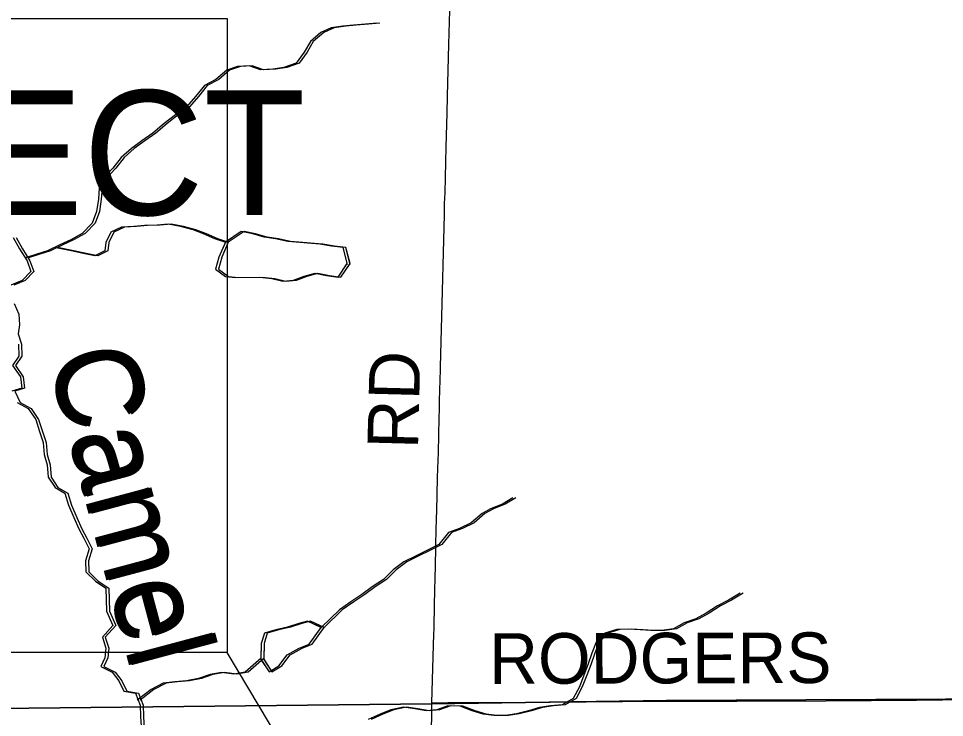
# Model space of a CAD drawing. Extents: x 0 to 34, y 0 to 22.
# Drawn here: x 18.548 to 19.587, y 8.711 to 9.496 of the extents above; entities that cross this region are included whole.
import ezdxf

# ---------------------------------------------------------------- set-up
doc = ezdxf.new("R2010")
doc.units = 0
for name, color, linetype in [('GM_X_County_Road', 7, 'Continuous'), ('GM_X_County_Road_Text', 7, 'Continuous'), ('GM_X_Minor_Lake', 7, 'Continuous'), ('GM_X_Minor_River', 7, 'Continuous'), ('GM_X_Minor_River_Text', 7, 'Continuous'), ('GM_X_Rail_Line', 7, 'Continuous'), ('GM_X_Township_Road', 7, 'Continuous'), ('GM_X_Township_Road_Text', 7, 'Continuous'), ('SH_Text', 7, 'Continuous')]:
    doc.layers.add(name, color=color, linetype=linetype)

msp = doc.modelspace()

# ---------------------------------------------------------------- linework, layer by layer
at = {"layer": 'GM_X_County_Road'}
for points in [[(19.0112, 8.7275), (19.0136, 8.8049), (19.0138, 8.8101), (19.0139, 8.8144), (19.0148, 8.8559), (19.015, 8.8655), (19.0158, 8.9003), (19.0159, 8.9051), (19.0162, 8.9207), (19.0166, 8.9343), (19.0169, 8.943), (19.0179, 8.9798), (19.0182, 8.9904), (19.0188, 9.0083), (19.0197, 9.0475), (19.0199, 9.057), (19.0201, 9.0686), (19.0204, 9.0761), (19.0208, 9.0917), (19.021, 9.0992), (19.0211, 9.1044), (19.0222, 9.1468), (19.0254, 9.2757), (19.0257, 9.2878), (19.0262, 9.2997), (19.0274, 9.3516), (19.0285, 9.3893), (19.0291, 9.4085), (19.0306, 9.4662), (19.0316, 9.5047)], [(19.0098, 7.3218), (19.0099, 7.336), (19.0098, 7.3813), (19.01, 7.5764), (19.0098, 7.5884), (19.0094, 7.599), (19.0096, 7.708), (19.0098, 7.7663), (19.0096, 7.9115), (19.0092, 8.0403), (19.0093, 8.0921), (19.0093, 8.1003), (19.0091, 8.1381), (19.0095, 8.3664), (19.0096, 8.4191), (19.01, 8.4722), (19.0101, 8.599), (19.0112, 8.7275)]]:
    msp.add_lwpolyline(points, dxfattribs=at)
at = {"layer": 'GM_X_Minor_Lake'}
for points in [[(18.9164, 9.2204), (18.9117, 9.2384), (18.8988, 9.2399), (18.8858, 9.2421), (18.8763, 9.2429), (18.8634, 9.244), (18.8497, 9.2454), (18.836, 9.2481), (18.8234, 9.2503), (18.8105, 9.2537), (18.7975, 9.2563), (18.7797, 9.2444)], [(18.9167, 9.2196), (18.9117, 9.2384), (18.8988, 9.2399), (18.8858, 9.2421), (18.8763, 9.2429), (18.8634, 9.244), (18.8497, 9.2454), (18.836, 9.2481), (18.8234, 9.2503), (18.8105, 9.2537), (18.7975, 9.2563), (18.7797, 9.2444)], [(18.9199, 9.2196), (18.915, 9.2384), (18.9021, 9.2399), (18.8891, 9.2421), (18.8796, 9.2429), (18.8667, 9.244), (18.8529, 9.2454), (18.8392, 9.2481), (18.8267, 9.2503), (18.8137, 9.2537), (18.8008, 9.2563), (18.7829, 9.2444)], [(18.9197, 9.2204), (18.915, 9.2384), (18.9021, 9.2399), (18.8891, 9.2421), (18.8796, 9.2429), (18.8667, 9.244), (18.8529, 9.2454), (18.8392, 9.2481), (18.8267, 9.2503), (18.8137, 9.2537), (18.8008, 9.2563), (18.783, 9.2444)], [(18.7801, 9.2452), (18.7725, 9.2278), (18.7688, 9.2141), (18.7798, 9.2061), (18.7912, 9.205), (18.8183, 9.2051), (18.832, 9.2036), (18.8441, 9.2006), (18.8563, 9.2018), (18.8681, 9.2064), (18.8803, 9.2098), (18.8932, 9.2072), (18.9061, 9.2053), (18.9158, 9.2196)], [(18.7797, 9.2444), (18.7725, 9.2278), (18.7688, 9.2141), (18.7798, 9.2061), (18.7912, 9.205), (18.8183, 9.2051), (18.832, 9.2036), (18.8441, 9.2006), (18.8563, 9.2018), (18.8681, 9.2064), (18.8803, 9.2098), (18.8932, 9.2072), (18.9061, 9.2053), (18.9164, 9.2204)], [(18.7833, 9.2452), (18.7758, 9.2278), (18.772, 9.2141), (18.7831, 9.2061), (18.7945, 9.205), (18.8215, 9.2051), (18.8352, 9.2036), (18.8474, 9.2006), (18.8596, 9.2018), (18.8714, 9.2064), (18.8835, 9.2098), (18.8965, 9.2072), (18.9094, 9.2053), (18.9191, 9.2196)], [(18.783, 9.2444), (18.7758, 9.2278), (18.772, 9.2141), (18.7831, 9.2061), (18.7945, 9.205), (18.8215, 9.2051), (18.8352, 9.2036), (18.8474, 9.2006), (18.8596, 9.2018), (18.8714, 9.2064), (18.8835, 9.2098), (18.8965, 9.2072), (18.9094, 9.2053), (18.9197, 9.2204)], [(18.8188, 8.7774), (18.8287, 8.7623), (18.8397, 8.7688), (18.8491, 8.7813), (18.8624, 8.7886), (18.8738, 8.7932), (18.8873, 8.8121)], [(18.8872, 8.8119), (18.8718, 8.819), (18.8623, 8.8163), (18.8494, 8.8125), (18.8365, 8.8094), (18.8236, 8.8056), (18.8198, 8.7942), (18.8196, 8.7762)], [(18.8877, 8.8117), (18.8718, 8.819), (18.8623, 8.8163), (18.8494, 8.8125), (18.8365, 8.8094), (18.8236, 8.8056), (18.8198, 8.7942), (18.8196, 8.7778)], [(18.8196, 8.7762), (18.8287, 8.7623), (18.8397, 8.7688), (18.8491, 8.7813), (18.8624, 8.7886), (18.8738, 8.7932), (18.8872, 8.8119)], [(18.822, 8.7774), (18.8319, 8.7623), (18.8429, 8.7688), (18.8524, 8.7813), (18.8657, 8.7886), (18.8771, 8.7932), (18.8906, 8.8121)], [(18.8904, 8.8119), (18.8751, 8.819), (18.8656, 8.8163), (18.8527, 8.8125), (18.8398, 8.8094), (18.8268, 8.8056), (18.8231, 8.7942), (18.8229, 8.7762)], [(18.891, 8.8117), (18.8751, 8.819), (18.8656, 8.8163), (18.8527, 8.8125), (18.8398, 8.8094), (18.8268, 8.8056), (18.8231, 8.7942), (18.8229, 8.7778)], [(18.8229, 8.7762), (18.8319, 8.7623), (18.8429, 8.7688), (18.8524, 8.7813), (18.8657, 8.7886), (18.8771, 8.7932), (18.8904, 8.8119)]]:
    msp.add_lwpolyline(points, dxfattribs=at)
at = {"layer": 'GM_X_Minor_River'}
for points in [[(18.9496, 9.4903), (18.937, 9.4891), (18.9234, 9.488), (18.9116, 9.4868), (18.8986, 9.4852), (18.8869, 9.4799), (18.8751, 9.4696), (18.8683, 9.4578), (18.8592, 9.4453), (18.8455, 9.4407), (18.833, 9.4387), (18.8193, 9.4379), (18.8063, 9.4424), (18.7934, 9.4417), (18.7812, 9.4374), (18.7691, 9.4272), (18.7562, 9.4203), (18.7463, 9.4081), (18.7361, 9.3963), (18.7236, 9.3875), (18.7111, 9.3776), (18.6985, 9.367), (18.686, 9.3582), (18.6743, 9.3498), (18.6629, 9.3395), (18.6534, 9.3277), (18.642, 9.3151), (18.6383, 9.3056), (18.6372, 9.2927), (18.6353, 9.279), (18.6304, 9.2657), (18.6191, 9.2543), (18.6062, 9.2471), (18.594, 9.2417), (18.5803, 9.2348), (18.5682, 9.231), (18.5556, 9.2268)], [(18.9529, 9.4903), (18.9403, 9.4891), (18.9266, 9.488), (18.9148, 9.4868), (18.9019, 9.4852), (18.8901, 9.4799), (18.8784, 9.4696), (18.8716, 9.4578), (18.8625, 9.4453), (18.8488, 9.4407), (18.8362, 9.4387), (18.8225, 9.4379), (18.8096, 9.4424), (18.7967, 9.4417), (18.7845, 9.4374), (18.7724, 9.4272), (18.7594, 9.4203), (18.7496, 9.4081), (18.7394, 9.3963), (18.7269, 9.3875), (18.7143, 9.3776), (18.7018, 9.367), (18.6893, 9.3582), (18.6775, 9.3498), (18.6661, 9.3395), (18.6567, 9.3277), (18.6453, 9.3151), (18.6415, 9.3056), (18.6405, 9.2927), (18.6386, 9.279), (18.6337, 9.2657), (18.6223, 9.2543), (18.6094, 9.2471), (18.5973, 9.2417), (18.5836, 9.2348), (18.5714, 9.231), (18.5589, 9.2268)], [(18.7804, 9.2441), (18.7679, 9.2483), (18.7553, 9.2539), (18.7435, 9.2584), (18.7294, 9.2622), (18.7157, 9.2648), (18.7031, 9.2637), (18.689, 9.2632), (18.6769, 9.2621), (18.6632, 9.2613), (18.6514, 9.2559), (18.6457, 9.2441), (18.6446, 9.2346), (18.6332, 9.2293), (18.6203, 9.2319), (18.6066, 9.2349), (18.5882, 9.2386)], [(18.7837, 9.2441), (18.7711, 9.2483), (18.7586, 9.2539), (18.7467, 9.2584), (18.7326, 9.2622), (18.7189, 9.2648), (18.7064, 9.2637), (18.6923, 9.2632), (18.6801, 9.2621), (18.6664, 9.2613), (18.6547, 9.2559), (18.649, 9.2441), (18.6479, 9.2346), (18.6365, 9.2293), (18.6236, 9.2319), (18.6098, 9.2349), (18.5914, 9.2386)], [(18.5418, 9.2499), (18.5487, 9.237), (18.5572, 9.2234), (18.5614, 9.2116), (18.5519, 9.2013), (18.539, 9.1964)], [(18.5451, 9.2499), (18.552, 9.237), (18.5604, 9.2234), (18.5647, 9.2116), (18.5552, 9.2013), (18.5423, 9.1964)], [(18.5427, 9.1758), (18.5481, 9.1637), (18.5489, 9.1516), (18.5474, 9.1417), (18.5509, 9.1299), (18.5513, 9.1166), (18.5441, 9.106), (18.5529, 9.0935), (18.5545, 9.0806), (18.5435, 9.0771), (18.5496, 9.0646), (18.5618, 9.0578), (18.5702, 9.0453), (18.5745, 9.032), (18.5787, 9.0198), (18.5799, 9.0062), (18.583, 8.9944), (18.5842, 8.9807), (18.5918, 8.969), (18.6029, 8.9626), (18.6071, 8.9493), (18.6129, 8.9356), (18.6186, 8.9227), (18.6244, 8.9121), (18.6301, 8.9004), (18.626, 8.8867), (18.6264, 8.8745), (18.6371, 8.8639), (18.6489, 8.8563), (18.6498, 8.8305), (18.6567, 8.8142), (18.645, 8.8013), (18.6488, 8.7887), (18.6477, 8.7781), (18.6432, 8.7682), (18.6561, 8.7618), (18.6634, 8.7523), (18.6692, 8.7406), (18.6821, 8.7383), (18.6875, 8.7247), (18.6879, 8.7121), (18.6895, 8.6848)], [(18.5476, 9.1299), (18.548, 9.1166), (18.5409, 9.106), (18.5497, 9.0935), (18.5512, 9.0806), (18.5402, 9.0771)], [(18.5463, 9.0646), (18.5585, 9.0578), (18.567, 9.0453), (18.5712, 9.032), (18.5754, 9.0198), (18.5766, 9.0062), (18.5797, 8.9944), (18.5809, 8.9807), (18.5886, 8.969), (18.5996, 8.9626), (18.6038, 8.9493), (18.6096, 8.9356), (18.6154, 8.9227), (18.6211, 8.9121), (18.6269, 8.9004), (18.6227, 8.8867), (18.6232, 8.8745), (18.6339, 8.8639), (18.6457, 8.8563), (18.6465, 8.8305), (18.6534, 8.8142), (18.6417, 8.8013), (18.6455, 8.7887), (18.6444, 8.7781), (18.6399, 8.7682), (18.6529, 8.7618), (18.6601, 8.7523), (18.6659, 8.7406), (18.6788, 8.7383), (18.6842, 8.7247), (18.6846, 8.7121), (18.6863, 8.6848)], [(19.1023, 8.9575), (19.0905, 8.9506), (19.0772, 8.9453), (19.0677, 8.9399), (19.0556, 8.9296), (19.0423, 8.9231), (19.0301, 8.9185), (19.0191, 8.9052), (19.0059, 8.8983), (18.9929, 8.8922), (18.98, 8.8857), (18.9679, 8.8766), (18.9573, 8.8659), (18.9444, 8.8575), (18.933, 8.8492), (18.9205, 8.8408), (18.9076, 8.832), (18.8873, 8.8121)], [(19.1055, 8.9575), (19.0938, 8.9506), (19.0805, 8.9453), (19.071, 8.9399), (19.0588, 8.9296), (19.0456, 8.9231), (19.0334, 8.9185), (19.0224, 8.9052), (19.0091, 8.8983), (18.9962, 8.8922), (18.9833, 8.8857), (18.9712, 8.8766), (18.9605, 8.8659), (18.9476, 8.8575), (18.9362, 8.8492), (18.9237, 8.8408), (18.9108, 8.832), (18.8906, 8.8121)], [(19.3572, 8.8507), (19.3443, 8.8427), (19.3318, 8.8362), (19.3193, 8.8282), (19.3075, 8.8217), (19.2946, 8.8171), (19.2824, 8.8106), (19.2695, 8.8087), (19.2566, 8.8086), (19.2451, 8.8094), (19.2322, 8.8101), (19.2189, 8.8097), (19.2056, 8.8055), (19.1957, 8.7956), (19.1908, 8.783), (19.1863, 8.7701), (19.1818, 8.7583), (19.1769, 8.7454), (19.1701, 8.7324), (19.1576, 8.7252), (19.1446, 8.724), (19.1321, 8.7221), (19.1199, 8.7186), (19.1062, 8.7152), (19.0941, 8.7132), (19.0811, 8.7132), (19.0689, 8.7147), (19.0568, 8.7185), (19.043, 8.7237), (19.0293, 8.7241), (19.0168, 8.7195), (19.005, 8.7183), (18.9924, 8.7206), (18.9795, 8.7224), (18.9654, 8.7194), (18.9533, 8.7148), (18.94, 8.7086)], [(19.3605, 8.8507), (19.3476, 8.8427), (19.3351, 8.8362), (19.3225, 8.8282), (19.3108, 8.8217), (19.2978, 8.8171), (19.2857, 8.8106), (19.2728, 8.8087), (19.2598, 8.8086), (19.2484, 8.8094), (19.2355, 8.8101), (19.2222, 8.8097), (19.2089, 8.8055), (19.199, 8.7956), (19.1941, 8.783), (19.1896, 8.7701), (19.1851, 8.7583), (19.1802, 8.7454), (19.1734, 8.7324), (19.1608, 8.7252), (19.1479, 8.724), (19.1354, 8.7221), (19.1232, 8.7186), (19.1095, 8.7152), (19.0973, 8.7132), (19.0844, 8.7132), (19.0722, 8.7147), (19.06, 8.7185), (19.0463, 8.7237), (19.0326, 8.7241), (19.0201, 8.7195), (19.0083, 8.7183), (18.9957, 8.7206), (18.9828, 8.7224), (18.9687, 8.7194), (18.9565, 8.7148), (18.9432, 8.7086)], [(18.82, 8.7774), (18.802, 8.7618), (18.7891, 8.7595), (18.7754, 8.7614), (18.7625, 8.7591), (18.7496, 8.7548), (18.7362, 8.7521), (18.7229, 8.751), (18.71, 8.7494), (18.6963, 8.7425), (18.6809, 8.7304)], [(18.8233, 8.7774), (18.8053, 8.7618), (18.7924, 8.7595), (18.7787, 8.7614), (18.7657, 8.7591), (18.7528, 8.7548), (18.7395, 8.7521), (18.7262, 8.751), (18.7133, 8.7494), (18.6996, 8.7425), (18.6842, 8.7304)]]:
    msp.add_lwpolyline(points, dxfattribs=at)
at = {"layer": 'GM_X_Rail_Line'}
msp.add_lwpolyline([(20.5433, 10.4647), (15.8135, 10.4647), (15.8135, 8.7139), (16.1653, 8.7131), (16.4652, 8.7133), (17.2709, 8.7114), (17.9656, 8.7159), (18.1069, 8.7167), (19.0111, 8.7263), (19.2746, 8.7302), (19.6659, 8.7321), (19.9266, 8.7325), (20.1506, 8.7322), (20.3472, 8.7326), (20.5292, 8.7328), (20.535, 9.5999), (20.5348, 9.6651)], close=True, dxfattribs=at)
msp.add_lwpolyline([(20.4887, 3.7091), (20.4914, 4.1177), (20.4925, 4.2835), (20.4927, 4.3065), (20.4958, 4.7683), (20.5054, 6.217), (20.5134, 7.0511), (20.5134, 7.0566), (20.5135, 7.0632), (20.5156, 7.2882), (20.5226, 8.0269), (20.5233, 8.0956), (20.5285, 8.6505), (20.5292, 8.7328), (20.3472, 8.7326), (20.1506, 8.7322), (19.9266, 8.7325), (19.6659, 8.7321), (19.2746, 8.7302), (19.0111, 8.7263), (18.1069, 8.7167), (17.9656, 8.7159), (17.2709, 8.7114)], dxfattribs=at)
at = {"layer": 'GM_X_Township_Road'}
msp.add_lwpolyline([(19.0112, 8.7275), (19.0295, 8.7278), (19.144, 8.7281), (19.2254, 8.7289), (19.2996, 8.7293), (19.3534, 8.7292), (19.4535, 8.7298), (19.5551, 8.7305), (19.643, 8.7315), (19.7241, 8.7313), (19.7602, 8.7312), (19.787, 8.7316), (19.8225, 8.7313), (19.9466, 8.7316), (20.0646, 8.7318), (20.1351, 8.732), (20.179, 8.7322), (20.3605, 8.7321), (20.4361, 8.732), (20.507, 8.7321)], dxfattribs=at)
at = {"layer": 'SH_Text'}
for points in [[(16.9934, 9.4956), (18.7818, 9.4956), (18.7818, 8.7839), (16.9934, 8.7839)], [(18.3757, 8.7839), (19.491, 7.5935), (18.7818, 8.7839)]]:
    msp.add_lwpolyline(points, close=True, dxfattribs=at)

# ---------------------------------------------------------------- texts
at = {"layer": 'GM_X_County_Road_Text'}
msp.add_text('RD', height=0.05682, rotation=88.5194, dxfattribs=at).set_placement((18.9958, 9.0119))
at = {"layer": 'GM_X_Minor_River_Text'}
for p in [(18.5792, 9.1152), (18.5824, 9.1152)]:
    msp.add_text('Camel', height=0.09473, rotation=284.9688, dxfattribs=at).set_placement(p)
at = {"layer": 'GM_X_Township_Road_Text'}
msp.add_text('RODGERS', height=0.05682, rotation=0.1472, dxfattribs=at).set_placement((19.0756, 8.7487))
at = {"layer": 'SH_Text'}
msp.add_text('SUSPEND PROJECT', height=0.14, dxfattribs=at).set_placement((17.0389, 9.2749))

doc.saveas('drawing.dxf')
